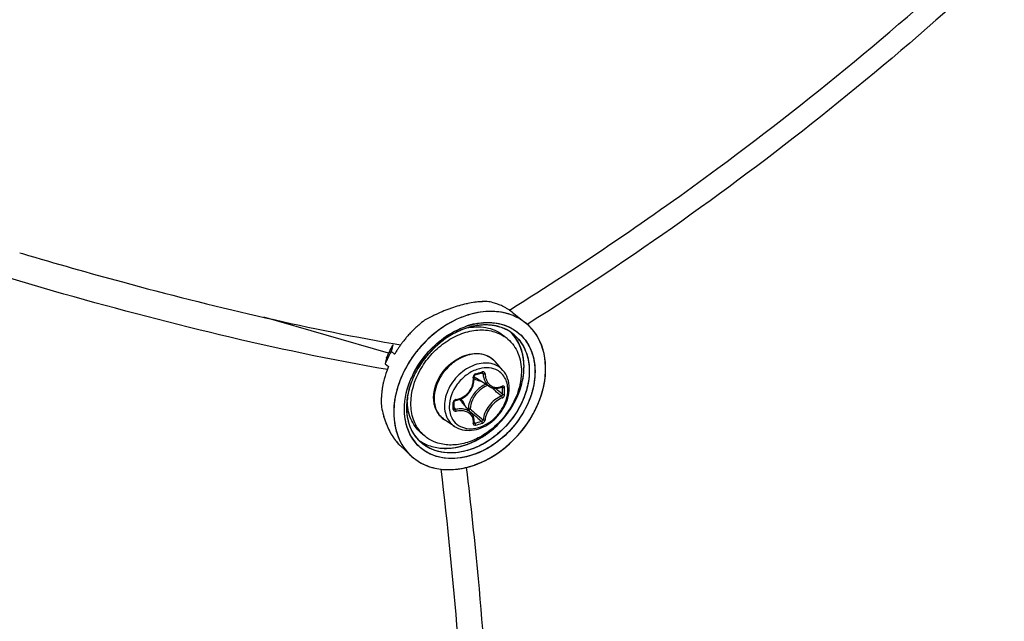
# Model space of a CAD drawing. Header units: millimetres. Extents: x 0 to 420, y 0 to 297.
# Tile 369 of 502: x 364.68 to 371.62, y 186.83 to 191.07. Entities that reach past the tile are written whole.
import ezdxf

# ---------------------------------------------------------------- set-up
doc = ezdxf.new("R2010")
doc.units = ezdxf.units.MM
doc.header["$LTSCALE"] = 23.1
doc.layers.get('0').update_dxf_attribs({"linetype": 'CONTINUOUS'})

msp = doc.modelspace()

# ---------------------------------------------------------------- linework, layer by layer
at = {"color": 7, "linetype": 'CONTINUOUS'}
for p, q in [((364.6792, 189.4288), (364.6982, 189.4233)), ((364.6792, 189.4288), (364.6984, 189.4232)), ((368.1316, 189.0249), (368.1395, 189.0298)), ((368.1317, 189.0248), (368.1396, 189.0297)), ((368.1514, 189.0107), (368.2467, 188.9346)), ((367.2795, 188.7208), (366.4017, 188.9742)), ((368.265, 188.929), (368.2581, 188.9247)), ((368.265, 188.929), (368.2581, 188.9247)), ((367.6874, 188.8406), (367.6976, 188.8474)), ((367.7035, 188.8511), (367.7045, 188.8517)), ((367.704, 188.8499), (367.7049, 188.8505)), ((367.8358, 188.8995), (367.8365, 188.8996)), ((367.8358, 188.8993), (367.8365, 188.8995)), ((367.8413, 188.9155), (367.842, 188.9157)), ((367.8479, 188.9036), (367.8456, 188.9028)), ((367.8479, 188.9036), (367.8457, 188.9029)), ((367.3096, 188.7774), (367.3062, 188.7635)), ((367.3104, 188.7794), (367.3096, 188.7774)), ((367.3653, 188.7798), (367.3646, 188.7788)), ((367.3657, 188.7796), (367.365, 188.7786)), ((368.1219, 188.82), (368.0969, 188.8417)), ((367.2994, 188.7351), (367.323, 188.7141)), ((367.3236, 188.7151), (367.323, 188.7141)), ((367.3236, 188.7151), (367.323, 188.7141)), ((367.5589, 188.7285), (367.5622, 188.7322)), ((367.5598, 188.7295), (367.5622, 188.7322)), ((367.2562, 188.6476), (367.2797, 188.6266)), ((367.2663, 188.6899), (367.2666, 188.6909)), ((367.2663, 188.6899), (367.2667, 188.6908)), ((367.2663, 188.6899), (367.2667, 188.6908)), ((367.2663, 188.6899), (367.2667, 188.6908)), ((368.0868, 188.6001), (368.0315, 188.6626)), ((367.4763, 188.5941), (367.4761, 188.5939)), ((367.8912, 188.5686), (367.8917, 188.5688)), ((367.8917, 188.5688), (367.9066, 188.5729)), ((367.9034, 188.607), (367.903, 188.6069)), ((367.9034, 188.607), (367.903, 188.6069)), ((367.9066, 188.5729), (367.9155, 188.5754)), ((367.9155, 188.5754), (367.9243, 188.578)), ((367.9243, 188.578), (367.9391, 188.5824)), ((367.9359, 188.5815), (367.9471, 188.5755)), ((367.9391, 188.5824), (367.9397, 188.5826)), ((367.9397, 188.5826), (367.9407, 188.5827)), ((367.9407, 188.5827), (367.9417, 188.5827)), ((367.9417, 188.5827), (367.9424, 188.5824)), ((367.9424, 188.5824), (367.9427, 188.5823)), ((367.4423, 188.5496), (367.4426, 188.5503)), ((367.4576, 188.5568), (367.4575, 188.5565)), ((367.8766, 188.4945), (367.8802, 188.5071)), ((367.8802, 188.5071), (367.8826, 188.5199)), ((367.8826, 188.5199), (367.8838, 188.5328)), ((367.8829, 188.5562), (367.883, 188.5576)), ((367.8838, 188.5457), (367.8829, 188.5562)), ((367.883, 188.5576), (367.8832, 188.5592)), ((367.8832, 188.5592), (367.8837, 188.5607)), ((367.8837, 188.5607), (367.8843, 188.5622)), ((367.8838, 188.5328), (367.8838, 188.5457)), ((367.8843, 188.5622), (367.8852, 188.5637)), ((367.8852, 188.5637), (367.8862, 188.565)), ((367.8862, 188.565), (367.8873, 188.5662)), ((367.8873, 188.5662), (367.8886, 188.5672)), ((367.8886, 188.5672), (367.8899, 188.568)), ((367.8899, 188.568), (367.8912, 188.5686)), ((367.9929, 188.4863), (367.9001, 188.5439)), ((367.8336, 188.4282), (367.843, 188.4376)), ((367.843, 188.4376), (367.8517, 188.4479)), ((367.8517, 188.4479), (367.8594, 188.4588)), ((367.8594, 188.4588), (367.8662, 188.4702)), ((367.8662, 188.4702), (367.8719, 188.4822)), ((367.8719, 188.4822), (367.8766, 188.4945)), ((367.9928, 188.4864), (367.9966, 188.4842)), ((367.9966, 188.4842), (368.0049, 188.4801)), ((368.0049, 188.4801), (368.0138, 188.4771)), ((368.0138, 188.4771), (368.023, 188.475)), ((368.023, 188.475), (368.0325, 188.4739)), ((368.0325, 188.4739), (368.0423, 188.4739)), ((368.0332, 188.4739), (368.0356, 188.4719)), ((368.0423, 188.4739), (368.0522, 188.475)), ((368.0522, 188.475), (368.0622, 188.4771)), ((368.0622, 188.4771), (368.0722, 188.4802)), ((368.0722, 188.4802), (368.0796, 188.4832)), ((368.0767, 188.4821), (368.0838, 188.4783)), ((368.0805, 188.4839), (368.0796, 188.4832)), ((368.0796, 188.4832), (368.0809, 188.4837)), ((368.0809, 188.4837), (368.0815, 188.4837)), ((367.4132, 188.4109), (367.4133, 188.4113)), ((367.4135, 188.4109), (367.4135, 188.4113)), ((367.7434, 188.3779), (367.7435, 188.3787)), ((367.7436, 188.3592), (367.7434, 188.3779)), ((367.7435, 188.3787), (367.7437, 188.38)), ((367.7437, 188.38), (367.7442, 188.3814)), ((367.7442, 188.3814), (367.7449, 188.3828)), ((367.7449, 188.3828), (367.7458, 188.3841)), ((367.7458, 188.3841), (367.7469, 188.3854)), ((367.7469, 188.3854), (367.7481, 188.3865)), ((367.7481, 188.3865), (367.7495, 188.3874)), ((367.7495, 188.3874), (367.7509, 188.3882)), ((367.7509, 188.3882), (367.7524, 188.3888)), ((367.7524, 188.3888), (367.7538, 188.3892)), ((367.7538, 188.3892), (367.7543, 188.3893)), ((367.7543, 188.3893), (367.7639, 188.3912)), ((367.7639, 188.3912), (367.7766, 188.3947)), ((367.7766, 188.3947), (367.789, 188.3993)), ((367.789, 188.3993), (367.8009, 188.405)), ((367.8651, 188.2975), (367.7951, 188.3808)), ((367.8009, 188.405), (367.8124, 188.4118)), ((367.8124, 188.4118), (367.8233, 188.4195)), ((367.8233, 188.4195), (367.8336, 188.4282)), ((367.7434, 188.3306), (367.7436, 188.3541)), ((367.7434, 188.3302), (367.7434, 188.3306)), ((367.7436, 188.3294), (367.7434, 188.3302)), ((367.7435, 188.3375), (367.7528, 188.3251)), ((367.7436, 188.3541), (367.7436, 188.3592)), ((367.7438, 188.3287), (367.7436, 188.3294)), ((367.7441, 188.3282), (367.7438, 188.3287)), ((367.842, 188.3302), (367.8384, 188.3292)), ((367.8517, 188.3134), (367.8851, 188.2851)), ((367.8698, 188.2912), (367.8651, 188.2974)), ((367.8745, 188.2834), (367.8698, 188.2912)), ((367.7454, 188.2059), (367.6757, 188.2517)), ((367.8783, 188.275), (367.8745, 188.2834)), ((367.8812, 188.2661), (367.8783, 188.275)), ((367.883, 188.2568), (367.8812, 188.2661)), ((367.8829, 188.2296), (367.883, 188.2301)), ((367.883, 188.2292), (367.8829, 188.2296)), ((367.8829, 188.2293), (367.8838, 188.2284)), ((367.8829, 188.2292), (367.8829, 188.2292)), ((367.8829, 188.2292), (367.883, 188.2291)), ((367.8839, 188.2472), (367.883, 188.2568)), ((367.883, 188.2301), (367.8837, 188.2373)), ((367.883, 188.2291), (367.883, 188.2292)), ((367.8836, 188.2363), (367.8896, 188.2281)), ((367.8836, 188.2363), (367.8864, 188.2326)), ((367.8837, 188.2373), (367.8839, 188.2472)), ((367.8838, 188.2284), (367.8847, 188.2279)), ((367.5327, 188.1397), (367.5077, 188.1613)), ((367.3623, 188.0702), (367.4372, 187.9999)), ((367.4408, 187.9965), (367.4415, 187.9959)), ((367.4409, 187.9966), (367.4415, 187.996)), ((367.65, 187.9039), (367.6501, 187.9038))]:
    msp.add_line(p, q, dxfattribs=at)
for centre, radius, start, end in [((368.0596, 188.079), 1.0168, 106.14447, 109.23708), ((368.0593, 188.0801), 1.0157, 106.13986, 109.24115), ((368.0214, 188.2113), 0.8792, 102.73361, 106.14942), ((368.0211, 188.2123), 0.878, 102.72927, 106.14332), ((368.0021, 188.2941), 0.7941, 101.78574, 102.69442), ((368.0024, 188.2924), 0.7958, 101.78383, 102.69058), ((367.9846, 188.3818), 0.7047, 97.87782, 101.84842), ((367.9666, 188.5121), 0.5732, 93.29104, 97.88678), ((367.9618, 188.5848), 0.5003, 91.97994, 93.21717), ((367.9622, 188.5774), 0.5077, 92.60111, 93.21261), ((367.9617, 188.5871), 0.4979, 91.97148, 93.2143), ((367.9615, 188.592), 0.4931, 91.97543, 92.60119), ((367.9149, 188.6902), 0.4005, 73.65406, 79.71494), ((367.9191, 188.705), 0.3851, 71.23843, 73.62864), ((367.9226, 188.7152), 0.3743, 67.34363, 71.24492), ((367.9264, 188.7245), 0.3643, 64.2958, 67.33588), ((368.1834, 187.7675), 1.3522, 115.44296, 116.07045), ((368.1808, 187.773), 1.3462, 115.44371, 116.0741), ((368.1856, 187.763), 1.3573, 115.7551, 116.06986), ((368.1812, 187.7721), 1.3471, 115.4424, 115.75511), ((368.1551, 187.828), 1.2855, 112.76225, 115.46319), ((368.1546, 187.8289), 1.2845, 112.75668, 115.45954), ((368.1119, 187.9309), 1.1739, 109.95143, 112.76107), ((368.112, 187.9309), 1.1739, 109.95381, 112.76374), ((368.0877, 187.9966), 1.1039, 109.2057, 109.93254), ((368.0868, 187.999), 1.1013, 109.20228, 109.93081), ((367.9292, 188.7303), 0.3578, 60.83662, 64.29563), ((367.932, 188.7353), 0.3521, 57.33752, 60.83495), ((367.9343, 188.7389), 0.3478, 54.20076, 57.3352), ((367.9347, 188.7395), 0.3472, 51.37396, 57.336), ((367.9353, 188.7403), 0.3461, 51.36713, 54.19768), ((368.0213, 188.3132), 0.8048, 131.05872, 132.32465), ((368.0118, 188.3244), 0.7901, 127.21991, 131.0754), ((368.2005, 187.7332), 1.3906, 116.08177, 118.64554), ((368.1995, 187.7349), 1.3887, 116.07614, 118.64344), ((368.0014, 188.4035), 0.5364, 107.2419, 108.75764), ((367.996, 188.4212), 0.518, 106.11336, 107.38578), ((367.9951, 188.4239), 0.5151, 103.41042, 107.28797), ((367.9915, 188.4373), 0.5012, 102.31871, 106.12349), ((367.9729, 188.4668), 0.4543, 97.79946, 104.90926), ((367.9906, 188.442), 0.4964, 102.35584, 103.39317), ((367.9711, 188.4753), 0.4456, 97.72424, 102.18987), ((367.9707, 188.4793), 0.4416, 97.02561, 102.2393), ((367.967, 188.5063), 0.4143, 94.73186, 97.73086), ((367.9686, 188.4928), 0.4279, 96.96922, 97.69949), ((367.9664, 188.5122), 0.4084, 93.52504, 96.99907), ((367.9674, 188.5032), 0.4175, 94.7478, 96.97546), ((367.965, 188.5323), 0.3883, 88.61528, 94.76342), ((367.9663, 188.5155), 0.4051, 93.53633, 94.74277), ((367.9652, 188.5368), 0.3838, 88.61941, 93.56762), ((367.965, 188.5379), 0.3827, 87.98349, 93.5437), ((367.9654, 188.5532), 0.3673, 87.95913, 88.58408), ((367.9655, 188.559), 0.3616, 84.94771, 88.58318), ((367.9657, 188.5622), 0.3584, 84.9412, 87.96883), ((367.9657, 188.5627), 0.3579, 84.14986, 87.9618), ((367.9665, 188.5714), 0.3491, 84.13136, 84.93123), ((367.9679, 188.5839), 0.3366, 78.44528, 84.97884), ((367.9681, 188.5856), 0.3348, 78.43091, 84.164), ((367.9683, 188.5866), 0.3339, 77.96562, 84.17412), ((368.0296, 188.6629), 0.3478, 49.06362, 51.38133), ((368.0297, 188.663), 0.3475, 49.43387, 51.39061), ((368.0298, 188.6631), 0.3474, 49.4293, 51.38417), ((368.03, 188.6633), 0.3471, 49.06201, 49.42875), ((368.0302, 188.6636), 0.3468, 48.36292, 49.43332), ((368.0292, 188.6625), 0.3483, 44.96524, 49.05918), ((368.0299, 188.6632), 0.3473, 48.3608, 49.06306), ((368.0282, 188.6614), 0.3498, 41.21829, 48.34923), ((368.0294, 188.6627), 0.348, 44.96154, 48.35842), ((368.0298, 188.3045), 0.817, 136.35992, 138.63858), ((368.0271, 188.3071), 0.8132, 134.84869, 136.35979), ((368.0247, 188.3096), 0.8098, 132.32515, 134.86225), ((368.0511, 188.2996), 0.652, 122.83598, 124.53993), ((368.0515, 188.2987), 0.6529, 122.20852, 124.48306), ((367.9882, 188.4104), 0.5128, 107.21102, 110.38525), ((367.9905, 188.4055), 0.5181, 109.0704, 110.43081), ((367.9858, 188.4178), 0.505, 106.88227, 109.02171), ((367.9853, 188.4205), 0.5023, 107.31574, 109.07264), ((367.9807, 188.4352), 0.4869, 106.11325, 107.31299), ((367.9835, 188.4255), 0.4969, 106.09972, 107.20049), ((367.9168, 188.4996), 0.4079, 100.971, 101.34646), ((367.9827, 188.4278), 0.4945, 106.06173, 106.87772), ((367.916, 188.5038), 0.4037, 99.98859, 100.97207), ((367.9792, 188.4402), 0.4817, 105.9539, 106.11066), ((367.9809, 188.4341), 0.488, 105.11803, 106.06203), ((367.9785, 188.4427), 0.4791, 105.11313, 105.95451), ((367.9806, 188.4353), 0.4867, 104.83782, 105.82661), ((367.9792, 188.4404), 0.4814, 104.29817, 105.11776), ((367.9778, 188.4456), 0.4761, 104.81712, 105.11256), ((367.9757, 188.4536), 0.4678, 102.17354, 104.82413), ((367.9765, 188.4513), 0.4702, 102.20598, 104.30323), ((367.9706, 188.5985), 0.3217, 77.91771, 78.39418), ((367.9723, 188.6067), 0.3134, 74.42201, 78.40695), ((367.9722, 188.6058), 0.3143, 74.44279, 77.92903), ((367.9727, 188.6081), 0.3119, 73.90672, 77.93425), ((367.9741, 188.6129), 0.3069, 73.90758, 74.4307), ((367.9762, 188.6204), 0.2991, 66.87109, 74.43713), ((367.9767, 188.6216), 0.2979, 66.58429, 73.91867), ((367.9769, 188.6221), 0.2972, 66.85955, 73.93455), ((367.9798, 188.6293), 0.2895, 66.54335, 66.82561), ((367.9807, 188.6314), 0.2872, 63.20249, 66.83908), ((367.9807, 188.6313), 0.2874, 63.86204, 66.55225), ((367.9811, 188.6323), 0.2863, 63.18545, 66.54887), ((367.9822, 188.6344), 0.2839, 62.93266, 63.85828), ((367.9826, 188.6352), 0.283, 62.92109, 63.17919), ((367.9867, 188.6428), 0.2744, 51.44966, 62.96675), ((367.9868, 188.643), 0.2742, 51.45353, 62.98167), ((367.9442, 188.6655), 0.2832, 42.60211, 45.71581), ((367.9438, 188.6651), 0.2837, 42.65384, 45.69266), ((367.9429, 188.6643), 0.2849, 42.00251, 42.65523), ((367.9433, 188.6647), 0.2844, 41.99977, 42.60766), ((367.9433, 188.6647), 0.2844, 41.99938, 42.60345), ((367.9404, 188.6622), 0.2882, 34.71844, 41.98672), ((367.9777, 188.6329), 0.2877, 34.74605, 51.27615), ((368.0274, 188.6607), 0.3509, 41.90395, 44.96067), ((368.0275, 188.6608), 0.3507, 41.9065, 44.96465), ((368.0248, 188.6584), 0.3543, 37.77973, 41.90292), ((368.026, 188.6594), 0.3527, 41.22612, 41.90576), ((368.025, 188.6586), 0.354, 39.52411, 41.22544), ((368.0252, 188.6587), 0.3538, 39.52175, 41.22413), ((368.0216, 188.6559), 0.3583, 34.72676, 39.51368), ((368.0235, 188.6573), 0.356, 37.78559, 39.52394), ((368.0219, 188.6561), 0.3581, 35.68385, 37.78205), ((368.0215, 188.6558), 0.3586, 35.24001, 37.78436), ((368.0203, 188.6549), 0.36, 35.23776, 35.68506), ((368.0193, 188.6543), 0.3612, 34.73195, 35.23773), ((368.0199, 188.6547), 0.3604, 34.72691, 35.24162), ((368.013, 188.65), 0.3688, 29.51432, 34.7143), ((368.0184, 188.6536), 0.3623, 34.16445, 34.73339), ((368.019, 188.654), 0.3616, 34.16025, 34.72678), ((368.0126, 188.6498), 0.3692, 29.51431, 34.14524), ((368.0177, 188.6531), 0.3632, 33.67121, 34.16448), ((367.8438, 188.4601), 0.6217, 149.09967, 155.20959), ((367.8442, 188.4581), 0.6227, 149.15134, 155.05196), ((367.8536, 188.4528), 0.6335, 149.17312, 150.77515), ((370.1143, 204.6319), 16.0889, 259.97047, 260.16445), ((368.0236, 188.3092), 0.8092, 144.52477, 146.19759), ((368.0236, 188.3092), 0.8092, 144.52481, 146.16403), ((368.0259, 188.3075), 0.8121, 144.0632, 144.43583), ((368.0259, 188.3076), 0.812, 144.06334, 144.43584), ((368.0268, 188.3069), 0.8131, 142.38471, 144.06306), ((368.0267, 188.307), 0.813, 142.38463, 144.06321), ((368.0287, 188.3054), 0.8156, 140.22939, 142.4104), ((368.0305, 188.3039), 0.8179, 138.61797, 140.23014), ((368.1237, 188.2233), 0.8228, 137.53713, 138.16579), ((367.9555, 188.6278), 0.2542, 49.1138, 56.51182), ((367.8167, 188.4709), 0.5924, 156.12264, 158.20873), ((367.8252, 188.4689), 0.6011, 155.71507, 157.76076), ((367.9602, 188.3535), 0.7631, 151.48132, 154.90182), ((367.8239, 188.4678), 0.6002, 155.07578, 156.86231), ((367.8261, 188.4668), 0.6027, 155.07809, 156.1259), ((367.8305, 188.4666), 0.6068, 155.23242, 155.71755), ((367.8362, 188.462), 0.6138, 152.33995, 155.07239), ((367.9713, 188.3476), 0.7756, 151.23878, 151.48994), ((367.971, 188.3478), 0.7752, 151.35823, 151.48997), ((367.9747, 188.3457), 0.7795, 150.03054, 151.35717), ((367.975, 188.3455), 0.7799, 150.03073, 151.23795), ((367.8469, 188.4565), 0.6259, 150.77478, 152.34374), ((379.9064, 185.7296), 12.9603, 166.462, 166.59096), ((368.0071, 188.3197), 0.7897, 147.89268, 149.9534), ((368.007, 188.3198), 0.7895, 147.89266, 149.95336), ((368.0176, 188.3132), 0.802, 146.16334, 147.89429), ((368.0175, 188.3132), 0.8019, 146.16314, 147.89435), ((368.0759, 188.2637), 0.6952, 138.04167, 152.84659), ((368.1242, 188.2228), 0.8235, 138.07399, 138.89063), ((368.0888, 188.2533), 0.7118, 137.71544, 137.90983), ((378.4688, 185.976), 11.5265, 166.38196, 166.59805), ((367.9403, 188.3629), 0.741, 154.90576, 157.4038), ((367.8192, 188.4714), 0.5945, 157.76332, 158.33907), ((367.8144, 188.4719), 0.5899, 156.86327, 158.21106), ((367.9162, 188.5605), 0.1539, 50.53518, 52.38989), ((367.9164, 188.5607), 0.1537, 47.20358, 50.53486), ((367.9158, 188.5602), 0.1545, 41.53019, 47.1948), ((367.9174, 188.3594), 0.6914, 161.51909, 163.13722), ((367.9397, 188.3518), 0.7149, 157.38804, 161.50705), ((368.0393, 188.2833), 0.6537, 153.26297, 156.16783), ((368.0349, 188.2856), 0.6488, 153.67762, 154.36295), ((368.045, 188.2808), 0.6599, 153.69011, 154.23809), ((368.0378, 188.2842), 0.652, 153.18809, 153.67746), ((368.0474, 188.2796), 0.6626, 153.25566, 153.69019), ((368.0491, 188.2787), 0.6645, 152.96083, 153.25573), ((368.0412, 188.2825), 0.6558, 152.91998, 153.18831), ((368.0194, 188.2988), 0.6182, 153.67667, 155.36641), ((368.0233, 188.2967), 0.6227, 153.68606, 155.34026), ((368.0266, 188.2954), 0.6262, 153.70832, 155.32848), ((368.0364, 188.2903), 0.6372, 151.52143, 153.68459), ((368.0352, 188.2911), 0.6358, 151.56353, 153.7075), ((368.0298, 188.2936), 0.6299, 151.50629, 153.67176), ((367.3617, 190.5083), 2.0045, 285.39308, 286.80749), ((367.9825, 188.3769), 0.2433, 109.07365, 109.22931), ((367.8552, 188.3754), 0.6271, 167.85272, 170.23305), ((367.8746, 188.3712), 0.647, 165.78204, 167.8545), ((367.8971, 188.3654), 0.6702, 163.13123, 165.77749), ((368.0364, 188.2848), 0.6504, 155.05612, 155.97877), ((368.0319, 188.287), 0.6455, 154.36207, 155.93196), ((368.0414, 188.2825), 0.6559, 154.23779, 155.05631), ((367.9473, 188.6202), 0.0898, 224.14979, 225.13489), ((367.9476, 188.6205), 0.0901, 225.16768, 238.19258), ((368.0485, 188.3185), 0.202, 114.0645, 126.40526), ((367.7905, 188.3838), 0.5618, 174.88937, 177.86578), ((367.8119, 188.3819), 0.5833, 172.67122, 174.89249), ((367.8334, 188.3791), 0.605, 170.23256, 172.66996), ((368.0622, 188.3006), 0.2113, 135.09832, 148.10442), ((359.8959, 178.9122), 12.5417, 49.56104, 49.72441), ((360.631, 179.7736), 11.4092, 49.26308, 49.56466), ((360.0525, 178.9756), 12.4061, 49.65654, 49.94798), ((368.0381, 188.5866), 0.1071, 290.31697, 292.26307), ((368.0369, 188.5896), 0.1103, 292.2624, 294.07545), ((366.6185, 188.4546), 1.4654, 0.00233, 0.92882), ((366.6672, 188.4546), 1.4168, 359.05537, 0.00295), ((366.6202, 188.4537), 1.4783, 0.0024, 0.92888), ((366.6693, 188.4537), 1.4292, 359.05547, 0.00301), ((367.7712, 188.3845), 0.5425, 177.87164, 179.77367), ((367.7421, 188.3844), 0.5134, 179.74319, 184.87954), ((367.8844, 188.3355), 0.4778, 172.64471, 173.5713), ((367.8937, 188.3346), 0.4871, 171.30109, 173.56705), ((367.8921, 188.3346), 0.4855, 172.51311, 173.56963), ((367.8952, 188.3341), 0.4887, 170.97172, 172.64113), ((367.9021, 188.3333), 0.4956, 170.96053, 172.51148), ((367.8103, 188.3889), 0.3977, 177.20156, 179.98876), ((367.8208, 188.3885), 0.4082, 176.8585, 177.21222), ((365.5962, 188.3493), 2.1407, 0.00233, 0.64253), ((367.7596, 188.3735), 0.0216, 99.06376, 106.76369), ((367.726, 188.3229), 0.0902, 40.02572, 53.88647), ((367.7108, 188.3225), 0.1114, 16.50857, 23.3442), ((367.9752, 188.4884), 0.7592, 191.21781, 195.56133), ((367.9741, 188.4882), 0.758, 191.22125, 195.57067), ((365.6762, 188.3493), 2.0607, 359.34524, 0.00194), ((367.7407, 188.3306), 0.00271, 351.60329, 359.32144), ((375.5079, 197.4144), 11.8794, 229.89404, 230.16205), ((374.5595, 196.2772), 10.3986, 230.16047, 230.51372), ((367.6185, 188.6697), 0.7785, 330.51232, 333.67169), ((367.6178, 188.6701), 0.7793, 330.51223, 333.32698), ((367.6272, 188.6653), 0.7688, 333.03735, 333.33657), ((367.6288, 188.6645), 0.767, 333.33655, 333.68263), ((367.6303, 188.6638), 0.7653, 333.33401, 333.67764), ((367.6382, 188.6599), 0.7565, 333.67652, 336.5845), ((367.631, 188.6634), 0.7645, 333.67993, 333.98757), ((367.6324, 188.6627), 0.7629, 333.67772, 333.98992), ((367.6397, 188.6592), 0.7548, 333.98554, 336.58777), ((367.6333, 188.6623), 0.762, 333.98758, 334.25893), ((367.9227, 188.4745), 0.7048, 195.61404, 196.17546), ((367.9136, 188.4718), 0.6954, 195.60533, 196.73877), ((367.9105, 188.4709), 0.6921, 196.17542, 196.74232), ((367.8513, 188.4524), 0.6302, 196.68026, 201.56551), ((367.887, 188.4638), 0.6676, 196.73603, 198.3293), ((367.8349, 188.4462), 0.6126, 198.30407, 201.59401), ((374.998, 196.7067), 11.0235, 229.81565, 230.16603), ((367.5148, 189.6152), 1.4368, 285.12112, 287.07727), ((367.5154, 189.6133), 1.4495, 285.13021, 287.08635), ((367.7816, 188.4253), 0.5553, 201.61066, 204.26789), ((367.7621, 188.417), 0.5342, 201.55293, 206.95997), ((367.7433, 188.408), 0.5133, 204.26617, 207.01786), ((367.7198, 188.3962), 0.4871, 207.03555, 207.75079), ((367.7141, 188.3933), 0.4806, 207.03499, 208.48069), ((367.7105, 188.3913), 0.4765, 207.75075, 208.47792), ((367.6906, 188.3804), 0.4538, 208.46379, 210.92837), ((367.6982, 188.3057), 0.286, 212.43965, 214.72904), ((367.6936, 188.3025), 0.2804, 212.39315, 214.45567), ((367.6992, 188.3319), 0.2543, 221.70798, 229.09647), ((367.655, 188.3589), 0.4123, 210.90798, 214.67787), ((367.622, 188.3361), 0.3721, 214.68892, 218.32619), ((367.5984, 188.3175), 0.3421, 218.33076, 221.73229), ((367.5855, 188.3062), 0.3249, 221.75381, 222.68818), ((367.5793, 188.3005), 0.3165, 221.73012, 224.72938), ((367.5775, 188.2987), 0.3139, 222.68188, 224.73879), ((367.7106, 188.2908), 0.3128, 210.79009, 214.71405), ((367.7085, 188.2897), 0.3104, 211.08808, 222.74439), ((367.7044, 188.2866), 0.3052, 214.72363, 222.49614), ((367.6974, 188.3051), 0.285, 214.19294, 214.45497), ((367.697, 188.3048), 0.2845, 214.45497, 214.71783), ((367.6907, 188.3005), 0.2769, 214.45948, 214.72693), ((367.6962, 188.3043), 0.2836, 214.73191, 215.05701), ((367.6943, 188.303), 0.2813, 214.72695, 215.01924), ((367.6889, 188.2991), 0.2746, 214.9928, 226.78066), ((367.6889, 188.2989), 0.2745, 215.00809, 226.75845), ((367.6591, 188.3361), 0.2812, 231.40537, 232.72204), ((367.659, 188.3359), 0.281, 231.40641, 232.71341), ((367.6602, 188.3376), 0.2831, 232.71269, 236.28952), ((367.6601, 188.3374), 0.2828, 232.71654, 236.28836), ((367.6617, 188.3398), 0.2857, 236.28886, 238.55735), ((367.6617, 188.3398), 0.2856, 236.28857, 238.56261), ((367.6615, 188.3395), 0.2854, 236.28744, 238.55443), ((367.5672, 188.2886), 0.2996, 224.73899, 226.81653), ((367.5661, 188.2875), 0.2979, 224.74023, 226.8287), ((367.6898, 188.2652), 0.3666, 210.74294, 214.71596), ((367.6802, 188.2584), 0.3548, 214.70639, 226.77538), ((367.6753, 188.2537), 0.348, 226.8293, 227.79329), ((367.6749, 188.2534), 0.3475, 226.82444, 227.64699), ((367.6748, 188.2532), 0.3473, 226.82953, 227.64514), ((367.6893, 188.4866), 0.5872, 282.31726, 286.1187), ((367.6898, 188.4846), 0.5851, 282.31161, 285.71908), ((367.6867, 188.4963), 0.5972, 285.35535, 285.70945), ((367.6856, 188.4999), 0.601, 285.70949, 286.104), ((367.686, 188.4987), 0.5997, 285.7065, 286.11081), ((367.6803, 188.5178), 0.6196, 286.11887, 289.45337), ((367.6847, 188.5032), 0.6044, 286.1021, 286.47325), ((367.6851, 188.5021), 0.6032, 286.11084, 286.476), ((367.6799, 188.519), 0.6209, 286.48834, 289.45258), ((367.6839, 188.5059), 0.6072, 286.47321, 286.78892)]:
    msp.add_arc(centre, radius, start, end, dxfattribs=at)
for points, knots in [([(368.1396, 189.0297), (368.6395, 189.342), (370.5613, 190.6493), (372.2859, 192.2528), (373.3934, 193.5875)], [0, 0, 0, 0, 0.253674, 1, 1, 1, 1]), ([(373.4603, 193.4388), (373.0998, 193.0057), (371.5543, 191.3025), (369.7347, 189.8512), (368.265, 188.929)], [0, 0, 0, 0, 0.245138, 1, 1, 1, 1]), ([(367.2722, 188.6057), (366.4781, 188.7437), (364.7509, 189.1708), (363.0654, 189.7318), (362.1548, 190.0643)], [0, 0, 0, 0, 0.45396, 1, 1, 1, 1]), ([(364.6984, 189.4232), (364.9326, 189.3539), (365.7953, 189.1092), (366.6697, 188.9025), (367.3123, 188.7889)], [0, 0, 0, 0, 0.27236, 1, 1, 1, 1]), ([(368.1444, 188.9915), (368.0954, 189.0093), (367.9844, 189.0249), (367.8145, 188.9904), (367.6499, 188.9052), (367.5541, 188.8206), (367.511, 188.7725)], [0, 0, 0, 0, 0.221196, 0.463312, 0.725506, 1, 1, 1, 1]), ([(368.1446, 188.9915), (368.0956, 189.0092), (367.9846, 189.0249), (367.8148, 188.9905), (367.6503, 188.9055), (367.5546, 188.821), (367.5115, 188.773)], [0, 0, 0, 0, 0.221447, 0.463667, 0.725746, 1, 1, 1, 1]), ([(367.8523, 188.9938), (367.8214, 188.9849), (367.6959, 188.9376), (367.5854, 188.8538), (367.5167, 188.7788)], [0, 0, 0, 0, 0.239966, 1, 1, 1, 1]), ([(368.1451, 188.9913), (368.1006, 189.0075), (368.0008, 189.0237), (367.9017, 189.0081), (367.8523, 188.9938)], [0, 0, 0, 0, 0.479541, 1, 1, 1, 1]), ([(367.8424, 188.9158), (367.9, 188.9337), (368.0168, 188.9497), (368.1305, 188.9109), (368.1751, 188.88)], [0, 0, 0, 0, 0.526189, 1, 1, 1, 1]), ([(367.9903, 188.9375), (368.0396, 188.9362), (368.1372, 188.9154), (368.2539, 188.8201), (368.3148, 188.6781), (368.3158, 188.5131), (368.261, 188.3442), (368.1272, 188.1422), (367.9675, 188.0309), (367.8524, 187.9976)], [0, 0, 0, 0, 0.11213, 0.218838, 0.329891, 0.452186, 0.586314, 0.727642, 1, 1, 1, 1]), ([(367.8844, 188.9269), (367.8931, 188.9288), (367.9275, 188.9354), (367.9626, 188.9381), (367.9886, 188.9375)], [0, 0, 0, 0, 0.256535, 1, 1, 1, 1]), ([(367.8845, 188.927), (367.8934, 188.9289), (367.9283, 188.9355), (367.9639, 188.9381), (367.9903, 188.9375)], [0, 0, 0, 0, 0.256278, 1, 1, 1, 1]), ([(367.9886, 188.9375), (368.0056, 188.9371), (368.0703, 188.9318), (368.1339, 188.9081), (368.1734, 188.8811)], [0, 0, 0, 0, 0.261575, 1, 1, 1, 1]), ([(367.4376, 188.3674), (367.4376, 188.4479), (367.4761, 188.5729), (367.5736, 188.7095), (367.6695, 188.7966), (367.7784, 188.8579), (367.8922, 188.8885), (368.0021, 188.885), (368.068, 188.8583), (368.0958, 188.8399)], [0, 0, 0, 0, 0.254142, 0.391, 0.527564, 0.659013, 0.781772, 0.894694, 1, 1, 1, 1]), ([(367.8212, 188.8952), (367.786, 188.8831), (367.6455, 188.8169), (367.5322, 188.6972), (367.4763, 188.5941)], [0, 0, 0, 0, 0.241236, 1, 1, 1, 1]), ([(367.8096, 188.8911), (367.7755, 188.8784), (367.64, 188.8114), (367.5307, 188.6944), (367.4763, 188.5941)], [0, 0, 0, 0, 0.242026, 1, 1, 1, 1]), ([(367.6976, 188.8474), (367.7091, 188.8548), (367.7546, 188.8821), (367.8036, 188.9037), (367.8413, 188.9155)], [0, 0, 0, 0, 0.256625, 1, 1, 1, 1]), ([(367.8024, 188.0685), (367.8855, 188.0925), (368.0429, 188.1863), (368.1768, 188.3678), (368.231, 188.5336), (368.2399, 188.6549), (368.2162, 188.7661), (368.1779, 188.8291), (368.1546, 188.855)], [0, 0, 0, 0, 0.260989, 0.532289, 0.661973, 0.783062, 0.894976, 1, 1, 1, 1]), ([(368.1577, 188.8574), (368.1861, 188.8347), (368.2355, 188.7759), (368.2733, 188.6637), (368.2743, 188.5373), (368.2274, 188.3604), (368.0919, 188.1636), (367.926, 188.0617), (367.8378, 188.0363)], [0, 0, 0, 0, 0.104524, 0.214592, 0.333967, 0.462949, 0.735941, 1, 1, 1, 1]), ([(367.8459, 188.9014), (367.8912, 188.9093), (367.9613, 188.9094), (368.0452, 188.8793), (368.0811, 188.8554), (368.0969, 188.8417)], [0, 0, 0, 0, 0.519583, 0.762839, 1, 1, 1, 1]), ([(368.1774, 188.3933), (368.1974, 188.4339), (368.2279, 188.5169), (368.241, 188.6442), (368.2186, 188.7615), (368.179, 188.8279), (368.1546, 188.855)], [0, 0, 0, 0, 0.278014, 0.537515, 0.77657, 1, 1, 1, 1]), ([(368.1577, 188.8574), (368.1888, 188.8325), (368.2423, 188.7664), (368.2777, 188.6399), (368.269, 188.4993), (368.2364, 188.4072), (368.2142, 188.3623)], [0, 0, 0, 0, 0.222971, 0.459982, 0.719377, 1, 1, 1, 1]), ([(368.1734, 188.8811), (368.2097, 188.8563), (368.2734, 188.7875), (368.3179, 188.6497), (368.3113, 188.4946), (368.2758, 188.3928), (368.2513, 188.3431)], [0, 0, 0, 0, 0.223214, 0.459267, 0.718396, 1, 1, 1, 1]), ([(368.3324, 188.3593), (368.3685, 188.4427), (368.4099, 188.6135), (368.3639, 188.7884), (368.3199, 188.8545)], [0, 0, 0, 0, 0.533744, 1, 1, 1, 1]), ([(367.6316, 188.0543), (367.7208, 188.0418), (367.8684, 188.0778), (368.0267, 188.1881), (368.1306, 188.3033), (368.2036, 188.4369), (368.2395, 188.5774), (368.2341, 188.7124), (368.2004, 188.7929), (368.1773, 188.8263)], [0, 0, 0, 0, 0.239217, 0.373672, 0.511458, 0.646823, 0.774667, 0.892112, 1, 1, 1, 1]), ([(368.2141, 188.7969), (368.2381, 188.7623), (368.2725, 188.6782), (368.2757, 188.5376), (368.2351, 188.3921), (368.1555, 188.2552), (368.044, 188.1397), (367.8774, 188.0338), (367.7232, 188.0067), (367.6344, 188.028)], [0, 0, 0, 0, 0.108486, 0.226976, 0.356148, 0.49267, 0.630927, 0.764804, 1, 1, 1, 1]), ([(368.2512, 188.8037), (368.2765, 188.7671), (368.313, 188.6783), (368.3166, 188.5297), (368.2739, 188.3759), (368.19, 188.231), (368.0725, 188.1086), (367.8966, 187.9959), (367.7337, 187.9664), (367.6395, 187.9883)], [0, 0, 0, 0, 0.108425, 0.226833, 0.355901, 0.492337, 0.630562, 0.76449, 1, 1, 1, 1]), ([(368.1219, 188.82), (368.1371, 188.8069), (368.1648, 188.7764), (368.2058, 188.7019), (368.217, 188.6362), (368.217, 188.5924)], [0, 0, 0, 0, 0.238021, 0.481682, 1, 1, 1, 1]), ([(368.3197, 188.3314), (368.3594, 188.4138), (368.4083, 188.5838), (368.3734, 188.762), (368.3339, 188.8317)], [0, 0, 0, 0, 0.533174, 1, 1, 1, 1]), ([(367.511, 188.7725), (367.465, 188.7211), (367.3871, 188.609), (367.3198, 188.423), (367.3099, 188.2387), (367.3466, 188.1251), (367.3748, 188.0778)], [0, 0, 0, 0, 0.275264, 0.538289, 0.780129, 1, 1, 1, 1]), ([(367.5106, 188.7721), (367.4647, 188.7208), (367.387, 188.6088), (367.3198, 188.423), (367.3099, 188.2388), (367.3466, 188.1252), (367.3747, 188.0779)], [0, 0, 0, 0, 0.275019, 0.538051, 0.78006, 1, 1, 1, 1]), ([(367.5037, 188.7642), (367.4922, 188.7511), (367.4484, 188.6975), (367.4114, 188.6384), (367.3884, 188.592)], [0, 0, 0, 0, 0.252116, 1, 1, 1, 1]), ([(368.0102, 188.6825), (367.9939, 188.695), (367.9545, 188.7141), (367.887, 188.7196), (367.8164, 188.7031), (367.7482, 188.6669), (367.6878, 188.614), (367.6262, 188.5299), (367.6017, 188.4523), (367.6017, 188.4022)], [0, 0, 0, 0, 0.104897, 0.216899, 0.338904, 0.47012, 0.607003, 0.744549, 1, 1, 1, 1]), ([(367.8029, 188.6995), (367.8234, 188.708), (367.8653, 188.72), (367.9291, 188.7204), (367.9872, 188.7018), (368.0187, 188.677), (368.0315, 188.6626)], [0, 0, 0, 0, 0.270574, 0.524505, 0.765155, 1, 1, 1, 1]), ([(367.6064, 188.4727), (367.619, 188.5224), (367.6702, 188.616), (367.7554, 188.68), (367.8029, 188.6995)], [0, 0, 0, 0, 0.499995, 1, 1, 1, 1]), ([(368.0174, 188.6443), (367.9997, 188.6497), (367.961, 188.6547), (367.9015, 188.6453), (367.8423, 188.6204), (367.7688, 188.5689), (367.6988, 188.4804), (367.6745, 188.3925), (367.6745, 188.3502)], [0, 0, 0, 0, 0.108641, 0.225762, 0.35139, 0.483442, 0.751147, 1, 1, 1, 1]), ([(368.0868, 188.6001), (368.0777, 188.6103), (368.0563, 188.6286), (368.0307, 188.6402), (368.0174, 188.6443)], [0, 0, 0, 0, 0.49562, 1, 1, 1, 1]), ([(367.3884, 188.592), (367.3465, 188.5074), (367.2949, 188.3323), (367.3327, 188.1483), (367.3749, 188.0775)], [0, 0, 0, 0, 0.534142, 1, 1, 1, 1]), ([(368.217, 188.5924), (368.217, 188.5197), (368.1857, 188.4071), (368.1042, 188.2793), (368.0228, 188.194), (367.9282, 188.1279), (367.8265, 188.0854), (367.7241, 188.0695), (367.6576, 188.0783), (367.6273, 188.0877)], [0, 0, 0, 0, 0.248665, 0.382512, 0.517376, 0.649237, 0.774657, 0.891563, 1, 1, 1, 1]), ([(367.9024, 188.6067), (367.8755, 188.5973), (367.8235, 188.5682), (367.7429, 188.4868), (367.7083, 188.4004), (367.7083, 188.3445)], [0, 0, 0, 0, 0.249772, 0.51087, 1, 1, 1, 1]), ([(367.8938, 188.5757), (367.8888, 188.5743), (367.88, 188.5674), (367.877, 188.5565), (367.8776, 188.5514)], [0, 0, 0, 0, 0.497141, 1, 1, 1, 1]), ([(367.8938, 188.5757), (367.8939, 188.5748), (367.894, 188.5725), (367.8933, 188.5692), (367.8917, 188.5688)], [0, 0, 0, 0, 0.348, 1, 1, 1, 1]), ([(368.0362, 188.6062), (368.0166, 188.6148), (367.9709, 188.6234), (367.9257, 188.6147), (367.9034, 188.607)], [0, 0, 0, 0, 0.475968, 1, 1, 1, 1]), ([(367.9413, 188.5894), (367.9414, 188.5885), (367.9415, 188.5862), (367.9407, 188.5829), (367.9391, 188.5824)], [0, 0, 0, 0, 0.339767, 1, 1, 1, 1]), ([(367.9605, 188.5753), (367.9602, 188.5798), (367.9569, 188.587), (367.9482, 188.5905), (367.9435, 188.5901), (367.9413, 188.5894)], [0, 0, 0, 0, 0.502703, 0.74499, 1, 1, 1, 1]), ([(367.9471, 188.5755), (367.947, 188.5762), (367.9465, 188.5789), (367.9445, 188.5813), (367.9427, 188.5823)], [0, 0, 0, 0, 0.264576, 1, 1, 1, 1]), ([(367.9471, 188.5755), (367.9481, 188.5572), (367.9556, 188.5226), (367.9791, 188.4949), (367.9928, 188.4864)], [0, 0, 0, 0, 0.531229, 1, 1, 1, 1]), ([(367.9605, 188.5752), (367.9581, 188.5746), (367.9536, 188.5742), (367.949, 188.5746), (367.9471, 188.5755)], [0, 0, 0, 0, 0.5364, 1, 1, 1, 1]), ([(367.9605, 188.5753), (367.9612, 188.5629), (367.9655, 188.5391), (367.9819, 188.5082), (368.007, 188.4868), (368.0277, 188.4811), (368.038, 188.4804)], [0, 0, 0, 0, 0.279104, 0.533854, 0.769255, 1, 1, 1, 1]), ([(368.1212, 188.4638), (368.1212, 188.4794), (368.1178, 188.5098), (368.101, 188.5515), (368.0734, 188.5852), (368.0491, 188.6005), (368.0362, 188.6062)], [0, 0, 0, 0, 0.267263, 0.518158, 0.759229, 1, 1, 1, 1]), ([(368.1311, 188.4749), (368.1311, 188.498), (368.1244, 188.5434), (368.1014, 188.5836), (368.0868, 188.6001)], [0, 0, 0, 0, 0.512429, 1, 1, 1, 1]), ([(367.4435, 188.1281), (367.4083, 188.1858), (367.3739, 188.3348), (367.4109, 188.4792), (367.4423, 188.5496)], [0, 0, 0, 0, 0.466936, 1, 1, 1, 1]), ([(367.4419, 188.1307), (367.4077, 188.1881), (367.3744, 188.3352), (367.4106, 188.4778), (367.4413, 188.5474)], [0, 0, 0, 0, 0.467432, 1, 1, 1, 1]), ([(367.4575, 188.5565), (367.4519, 188.5444), (367.4319, 188.4967), (367.418, 188.4462), (367.4122, 188.4082)], [0, 0, 0, 0, 0.257043, 1, 1, 1, 1]), ([(367.4575, 188.5565), (367.452, 188.5446), (367.4323, 188.4977), (367.4185, 188.4481), (367.4126, 188.4108)], [0, 0, 0, 0, 0.257234, 1, 1, 1, 1]), ([(367.7562, 188.3948), (367.7739, 188.3977), (367.809, 188.4108), (367.8507, 188.448), (367.8763, 188.4972), (367.8797, 188.534), (367.8776, 188.5514)], [0, 0, 0, 0, 0.24849, 0.504031, 0.757203, 1, 1, 1, 1]), ([(367.8776, 188.5513), (367.8791, 188.5518), (367.8812, 188.5525), (367.8831, 188.5546), (367.883, 188.5555)], [0, 0, 0, 0, 0.63264, 1, 1, 1, 1]), ([(367.8837, 188.5438), (367.887, 188.5414), (367.901, 188.5324), (367.9173, 188.5272), (367.9297, 188.5254)], [0, 0, 0, 0, 0.245283, 1, 1, 1, 1]), ([(367.5981, 188.4079), (367.5981, 188.4132), (367.5988, 188.435), (367.6024, 188.4567), (367.6064, 188.4727)], [0, 0, 0, 0, 0.244438, 1, 1, 1, 1]), ([(367.7322, 188.255), (367.7427, 188.2382), (367.7716, 188.2084), (367.8317, 188.1869), (367.8994, 188.19), (367.9675, 188.2159), (368.0297, 188.2614), (368.0946, 188.3391), (368.1212, 188.4149), (368.1212, 188.4638)], [0, 0, 0, 0, 0.105488, 0.213714, 0.331476, 0.460622, 0.598286, 0.738716, 1, 1, 1, 1]), ([(367.7454, 188.2059), (367.7625, 188.1946), (367.8023, 188.1783), (367.8679, 188.1756), (367.9347, 188.1929), (367.9978, 188.2278), (368.0529, 188.2775), (368.1092, 188.356), (368.1311, 188.4282), (368.1311, 188.4749)], [0, 0, 0, 0, 0.11076, 0.226584, 0.349536, 0.479279, 0.613227, 0.747471, 1, 1, 1, 1]), ([(367.9286, 188.4811), (367.9206, 188.4753), (367.8907, 188.4499), (367.8674, 188.4165), (367.8561, 188.3895)], [0, 0, 0, 0, 0.251119, 1, 1, 1, 1]), ([(367.9801, 188.4943), (367.9739, 188.492), (367.9492, 188.4808), (367.9271, 188.4642), (367.9126, 188.4497)], [0, 0, 0, 0, 0.242416, 1, 1, 1, 1]), ([(368.038, 188.4804), (368.0411, 188.4802), (368.0537, 188.4801), (368.0663, 188.4829), (368.0753, 188.4862)], [0, 0, 0, 0, 0.242499, 1, 1, 1, 1]), ([(368.0765, 188.4185), (368.0776, 188.419), (368.0817, 188.422), (368.0839, 188.4274), (368.0838, 188.4312)], [0, 0, 0, 0, 0.233629, 1, 1, 1, 1]), ([(368.0819, 188.4889), (368.0819, 188.4883), (368.0819, 188.4866), (368.0814, 188.4847), (368.0805, 188.4839)], [0, 0, 0, 0, 0.296838, 1, 1, 1, 1]), ([(368.0838, 188.4783), (368.0838, 188.4789), (368.0837, 188.4809), (368.0826, 188.483), (368.0814, 188.4837)], [0, 0, 0, 0, 0.295427, 1, 1, 1, 1]), ([(368.0983, 188.4777), (368.0983, 188.4817), (368.0959, 188.4884), (368.0878, 188.4908), (368.0838, 188.4897), (368.0819, 188.4889)], [0, 0, 0, 0, 0.500392, 0.734456, 1, 1, 1, 1]), ([(368.0819, 188.406), (368.0841, 188.4069), (368.0927, 188.4123), (368.0982, 188.4225), (368.0983, 188.4302)], [0, 0, 0, 0, 0.2401, 1, 1, 1, 1]), ([(368.0983, 188.4777), (368.096, 188.4767), (368.0909, 188.4761), (368.0858, 188.477), (368.0838, 188.4783)], [0, 0, 0, 0, 0.520163, 1, 1, 1, 1]), ([(368.0983, 188.4302), (368.096, 188.4291), (368.0909, 188.4286), (368.0857, 188.4298), (368.0838, 188.4312)], [0, 0, 0, 0, 0.516682, 1, 1, 1, 1]), ([(367.4097, 188.389), (367.4047, 188.3449), (367.4067, 188.2588), (367.4392, 188.1781), (367.4617, 188.145)], [0, 0, 0, 0, 0.525527, 1, 1, 1, 1]), ([(367.4097, 188.3891), (367.4049, 188.3465), (367.4064, 188.2635), (367.436, 188.1851), (367.4569, 188.1523)], [0, 0, 0, 0, 0.524813, 1, 1, 1, 1]), ([(367.4096, 188.389), (367.4049, 188.3464), (367.4064, 188.2634), (367.4361, 188.185), (367.4569, 188.1523)], [0, 0, 0, 0, 0.52504, 1, 1, 1, 1]), ([(367.5077, 188.1614), (367.4925, 188.1745), (367.4649, 188.205), (367.4239, 188.2795), (367.4126, 188.3452), (367.4126, 188.389)], [0, 0, 0, 0, 0.238021, 0.481682, 1, 1, 1, 1]), ([(367.5094, 188.1627), (367.4859, 188.1891), (367.4484, 188.2549), (367.4376, 188.3292), (367.4376, 188.3674)], [0, 0, 0, 0, 0.481107, 1, 1, 1, 1]), ([(367.6757, 188.2517), (367.6635, 188.2597), (367.641, 188.2793), (367.6074, 188.33), (367.5981, 188.377), (367.5981, 188.4079)], [0, 0, 0, 0, 0.241984, 0.486768, 1, 1, 1, 1]), ([(367.6017, 188.4022), (367.6017, 188.3722), (367.6105, 188.3268), (367.6427, 188.278), (367.6641, 188.2593), (367.6757, 188.2517)], [0, 0, 0, 0, 0.517982, 0.760912, 1, 1, 1, 1]), ([(367.6316, 188.0543), (367.7361, 188.0396), (367.9104, 188.0932), (368.0817, 188.2396), (368.1508, 188.3396), (368.1774, 188.3933)], [0, 0, 0, 0, 0.468934, 0.733843, 1, 1, 1, 1]), ([(368.2142, 188.3623), (368.186, 188.3054), (368.1124, 188.2001), (367.9664, 188.0822), (367.8015, 188.0165), (367.686, 188.0157), (367.6346, 188.028)], [0, 0, 0, 0, 0.26667, 0.531069, 0.77803, 1, 1, 1, 1]), ([(367.7534, 188.3942), (367.7487, 188.3928), (367.7405, 188.3873), (367.7367, 188.3778), (367.7368, 188.3733)], [0, 0, 0, 0, 0.515676, 1, 1, 1, 1]), ([(367.7368, 188.3733), (367.7377, 188.3735), (367.7402, 188.3741), (367.7435, 188.3761), (367.7434, 188.3779)], [0, 0, 0, 0, 0.335626, 1, 1, 1, 1]), ([(367.7562, 188.3948), (367.7562, 188.3935), (367.7561, 188.3916), (367.755, 188.3894), (367.7543, 188.3893)], [0, 0, 0, 0, 0.650306, 1, 1, 1, 1]), ([(367.8131, 188.3666), (367.8117, 188.3698), (367.8057, 188.382), (367.7973, 188.3929), (367.7899, 188.3998)], [0, 0, 0, 0, 0.255247, 1, 1, 1, 1]), ([(367.8561, 188.3895), (367.8541, 188.3846), (367.8469, 188.3655), (367.8428, 188.3453), (367.842, 188.3302)], [0, 0, 0, 0, 0.258896, 1, 1, 1, 1]), ([(367.8829, 188.4122), (367.8788, 188.4056), (367.8646, 188.3797), (367.8563, 188.3502), (367.8551, 188.3284)], [0, 0, 0, 0, 0.261592, 1, 1, 1, 1]), ([(368.0765, 188.4185), (368.0598, 188.4124), (368.0271, 188.3931), (367.987, 188.3525), (367.958, 188.3044), (367.9482, 188.2687), (367.9471, 188.2518)], [0, 0, 0, 0, 0.24174, 0.507568, 0.769195, 1, 1, 1, 1]), ([(368.0819, 188.406), (368.0663, 188.4001), (368.0358, 188.3818), (367.9983, 188.3437), (367.971, 188.2986), (367.9616, 188.2653), (367.9604, 188.2495)], [0, 0, 0, 0, 0.241461, 0.507728, 0.769702, 1, 1, 1, 1]), ([(368.0819, 188.406), (368.0821, 188.4096), (368.0805, 188.4144), (368.0773, 188.4179), (368.0765, 188.4185)], [0, 0, 0, 0, 0.766459, 1, 1, 1, 1]), ([(368.2513, 188.3431), (368.2216, 188.2831), (368.144, 188.1719), (367.99, 188.0471), (367.816, 187.9772), (367.694, 187.9757), (367.6396, 187.9883)], [0, 0, 0, 0, 0.266466, 0.530776, 0.777819, 1, 1, 1, 1]), ([(367.6745, 188.3502), (367.6745, 188.3429), (367.6758, 188.3151), (367.6829, 188.2873), (367.6916, 188.2686)], [0, 0, 0, 0, 0.261199, 1, 1, 1, 1]), ([(367.7083, 188.3445), (367.7083, 188.3284), (367.7119, 188.297), (367.7242, 188.2678), (367.7322, 188.255)], [0, 0, 0, 0, 0.516185, 1, 1, 1, 1]), ([(367.7368, 188.3258), (367.7367, 188.3236), (367.7377, 188.3191), (367.7438, 188.3119), (367.7516, 188.311), (367.7562, 188.312)], [0, 0, 0, 0, 0.245151, 0.483798, 1, 1, 1, 1]), ([(367.7368, 188.3258), (367.7376, 188.3259), (367.7402, 188.3265), (367.7431, 188.3284), (367.7434, 188.3302)], [0, 0, 0, 0, 0.321323, 1, 1, 1, 1]), ([(367.7441, 188.3282), (367.745, 188.327), (367.7478, 188.325), (367.7512, 188.3248), (367.7528, 188.3251)], [0, 0, 0, 0, 0.481798, 1, 1, 1, 1]), ([(367.8651, 188.2975), (367.8593, 188.3044), (367.8446, 188.3165), (367.8171, 188.3271), (367.7855, 188.3303), (367.7638, 188.3275), (367.7528, 188.3251)], [0, 0, 0, 0, 0.222882, 0.461558, 0.720944, 1, 1, 1, 1]), ([(367.7562, 188.312), (367.7562, 188.3144), (367.7554, 188.3189), (367.7539, 188.3233), (367.7528, 188.3251)], [0, 0, 0, 0, 0.526671, 1, 1, 1, 1]), ([(367.8684, 188.2765), (367.8637, 188.2844), (367.8504, 188.299), (367.823, 188.3123), (367.7904, 188.317), (367.7677, 188.3145), (367.7562, 188.312)], [0, 0, 0, 0, 0.221381, 0.457911, 0.717649, 1, 1, 1, 1]), ([(367.8421, 188.3303), (367.8444, 188.3308), (367.8489, 188.3309), (367.8534, 188.3296), (367.8551, 188.3284)], [0, 0, 0, 0, 0.526419, 1, 1, 1, 1]), ([(367.8421, 188.3303), (367.8421, 188.3297), (367.8422, 188.3273), (367.8428, 188.325), (367.8434, 188.3233)], [0, 0, 0, 0, 0.234277, 1, 1, 1, 1]), ([(367.8476, 188.3182), (367.8505, 188.3197), (367.8538, 188.3232), (367.855, 188.3274), (367.8551, 188.3284)], [0, 0, 0, 0, 0.762591, 1, 1, 1, 1]), ([(367.8867, 187.9336), (367.9767, 187.9654), (368.1462, 188.0711), (368.2676, 188.2287), (368.3124, 188.3167)], [0, 0, 0, 0, 0.491428, 1, 1, 1, 1]), ([(367.6916, 188.2686), (367.6976, 188.2559), (367.7127, 188.2321), (367.7339, 188.2134), (367.7454, 188.2059)], [0, 0, 0, 0, 0.504391, 1, 1, 1, 1]), ([(367.8593, 187.9246), (367.9494, 187.9518), (368.1216, 188.0498), (368.2478, 188.2009), (368.2962, 188.2865)], [0, 0, 0, 0, 0.488775, 1, 1, 1, 1]), ([(367.8776, 188.2256), (367.8789, 188.2345), (367.8789, 188.2523), (367.8728, 188.2692), (367.8684, 188.2765)], [0, 0, 0, 0, 0.513521, 1, 1, 1, 1]), ([(367.8776, 188.2256), (367.8774, 188.2237), (367.8776, 188.2197), (367.8827, 188.213), (367.8898, 188.213), (367.8938, 188.2141)], [0, 0, 0, 0, 0.250198, 0.477776, 1, 1, 1, 1]), ([(367.8776, 188.2256), (367.8783, 188.2258), (367.8806, 188.2265), (367.8827, 188.2284), (367.883, 188.2301)], [0, 0, 0, 0, 0.303916, 1, 1, 1, 1]), ([(367.8847, 188.2279), (367.8851, 188.2278), (367.8867, 188.2274), (367.8884, 188.2277), (367.8896, 188.2281)], [0, 0, 0, 0, 0.220787, 1, 1, 1, 1]), ([(367.8867, 187.9336), (367.9283, 187.9483), (368.0938, 188.0266), (368.2282, 188.1662), (368.2962, 188.2865)], [0, 0, 0, 0, 0.242219, 1, 1, 1, 1]), ([(367.8938, 188.2141), (367.8941, 188.2166), (367.8933, 188.2216), (367.8912, 188.2263), (367.8896, 188.2281)], [0, 0, 0, 0, 0.510568, 1, 1, 1, 1]), ([(367.9367, 188.2417), (367.938, 188.242), (367.9425, 188.2439), (367.9466, 188.2482), (367.9471, 188.2518)], [0, 0, 0, 0, 0.265099, 1, 1, 1, 1]), ([(367.9413, 188.2278), (367.9416, 188.2303), (367.9407, 188.2354), (367.9385, 188.24), (367.9367, 188.2417)], [0, 0, 0, 0, 0.50766, 1, 1, 1, 1]), ([(367.9413, 188.2278), (367.9438, 188.2285), (367.9526, 188.2329), (367.9599, 188.2422), (367.9604, 188.2495)], [0, 0, 0, 0, 0.257299, 1, 1, 1, 1]), ([(367.9605, 188.2496), (367.9571, 188.2484), (367.9519, 188.2486), (367.9479, 188.2511), (367.9471, 188.2518)], [0, 0, 0, 0, 0.768189, 1, 1, 1, 1]), ([(367.8524, 187.9976), (367.7758, 187.9755), (367.6502, 187.9693), (367.5119, 188.0409), (367.4624, 188.0971), (367.4435, 188.1281)], [0, 0, 0, 0, 0.522277, 0.762056, 1, 1, 1, 1]), ([(367.6346, 188.028), (367.622, 188.031), (367.5733, 188.0458), (367.5284, 188.0731), (367.5009, 188.099)], [0, 0, 0, 0, 0.256609, 1, 1, 1, 1]), ([(367.8378, 188.0363), (367.778, 188.019), (367.6554, 188.0067), (367.5417, 188.0607), (367.5009, 188.099)], [0, 0, 0, 0, 0.526815, 1, 1, 1, 1]), ([(367.6344, 188.028), (367.6218, 188.0311), (367.5732, 188.0458), (367.5284, 188.0732), (367.5009, 188.099)], [0, 0, 0, 0, 0.256404, 1, 1, 1, 1]), ([(367.5126, 188.0961), (367.5215, 188.0907), (367.5587, 188.0706), (367.6001, 188.0587), (367.6316, 188.0543)], [0, 0, 0, 0, 0.245087, 1, 1, 1, 1]), ([(367.5126, 188.0961), (367.5215, 188.0907), (367.5586, 188.0706), (367.6001, 188.0587), (367.6316, 188.0543)], [0, 0, 0, 0, 0.245059, 1, 1, 1, 1]), ([(367.6273, 188.0877), (367.6185, 188.0904), (367.5845, 188.1027), (367.5531, 188.1221), (367.5327, 188.1397)], [0, 0, 0, 0, 0.254748, 1, 1, 1, 1]), ([(367.6395, 187.9883), (367.6088, 187.9955), (367.5496, 188.018), (367.5001, 188.0577), (367.4793, 188.0804)], [0, 0, 0, 0, 0.506018, 1, 1, 1, 1]), ([(367.6396, 187.9883), (367.6242, 187.9919), (367.5652, 188.0098), (367.5116, 188.0455), (367.4805, 188.079)], [0, 0, 0, 0, 0.257232, 1, 1, 1, 1]), ([(367.6316, 188.0543), (367.6453, 188.0524), (367.7025, 188.0478), (367.7605, 188.0564), (367.8024, 188.0685)], [0, 0, 0, 0, 0.239792, 1, 1, 1, 1]), ([(367.4408, 187.9965), (367.4688, 187.9711), (367.5349, 187.9283), (367.6109, 187.9085), (367.65, 187.9039)], [0, 0, 0, 0, 0.490173, 1, 1, 1, 1]), ([(367.4415, 187.9959), (367.4878, 187.9539), (367.6118, 187.8929), (367.7475, 187.8984), (367.8146, 187.913)], [0, 0, 0, 0, 0.476561, 1, 1, 1, 1]), ([(367.65, 187.9039), (367.6632, 187.9023), (367.7182, 187.8983), (367.7738, 187.9041), (367.8146, 187.913)], [0, 0, 0, 0, 0.241974, 1, 1, 1, 1]), ([(367.6501, 187.9038), (367.6657, 187.902), (367.731, 187.8978), (367.7969, 187.9073), (367.8448, 187.9205)], [0, 0, 0, 0, 0.240533, 1, 1, 1, 1]), ([(367.8458, 184.8139), (367.8458, 185.0629), (367.8284, 186.0953), (367.745, 187.1262), (367.6507, 187.9039)], [0, 0, 0, 0, 0.241202, 1, 1, 1, 1]), ([(367.8285, 187.9163), (367.8598, 187.6548), (367.9674, 186.6407), (368.019, 185.6203), (368.019, 184.8639)], [0, 0, 0, 0, 0.258242, 1, 1, 1, 1])]:
    msp.add_open_spline(points, degree=3, knots=knots, dxfattribs=at)
for points in [[(367.9338, 189.0843), (367.9185, 189.0834), (367.9032, 189.0819), (367.888, 189.0798)], [(367.9864, 189.0842), (367.9725, 189.0851), (367.9585, 189.0853), (367.9445, 189.0848)], [(367.9864, 189.0842), (367.9725, 189.0851), (367.9585, 189.0853), (367.9445, 189.0848)], [(368.2466, 188.9346), (368.2162, 188.9589), (368.1811, 188.9783), (368.1444, 188.9915)], [(368.2466, 188.9346), (368.2162, 188.9589), (368.1812, 188.9782), (368.1446, 188.9915)], [(368.1577, 188.8574), (368.143, 188.8691), (368.127, 188.8793), (368.1102, 188.8878)], [(368.1751, 188.88), (368.2046, 188.8595), (368.2307, 188.8332), (368.2512, 188.8037)], [(367.5622, 188.7322), (367.5994, 188.773), (367.6416, 188.8098), (367.6874, 188.8406)], [(367.4555, 188.5774), (367.4833, 188.6327), (367.5191, 188.6845), (367.5606, 188.7304)], [(367.4572, 188.5808), (367.4846, 188.6344), (367.5195, 188.6847), (367.5598, 188.7295)], [(367.2917, 188.1641), (367.2991, 188.1504), (367.3072, 188.1371), (367.3161, 188.1243)], [(367.3161, 188.1243), (367.3244, 188.1123), (367.3334, 188.1007), (367.3431, 188.0898)], [(367.4632, 188.1428), (367.4742, 188.127), (367.4868, 188.1122), (367.5009, 188.099)], [(367.3747, 188.0779), (367.3917, 188.0493), (367.4129, 188.0227), (367.4372, 187.9999)], [(367.3749, 188.0775), (367.3919, 188.049), (367.413, 188.0226), (367.4372, 187.9999)]]:
    msp.add_open_spline(points, degree=3, dxfattribs=at)

doc.saveas('drawing.dxf')
